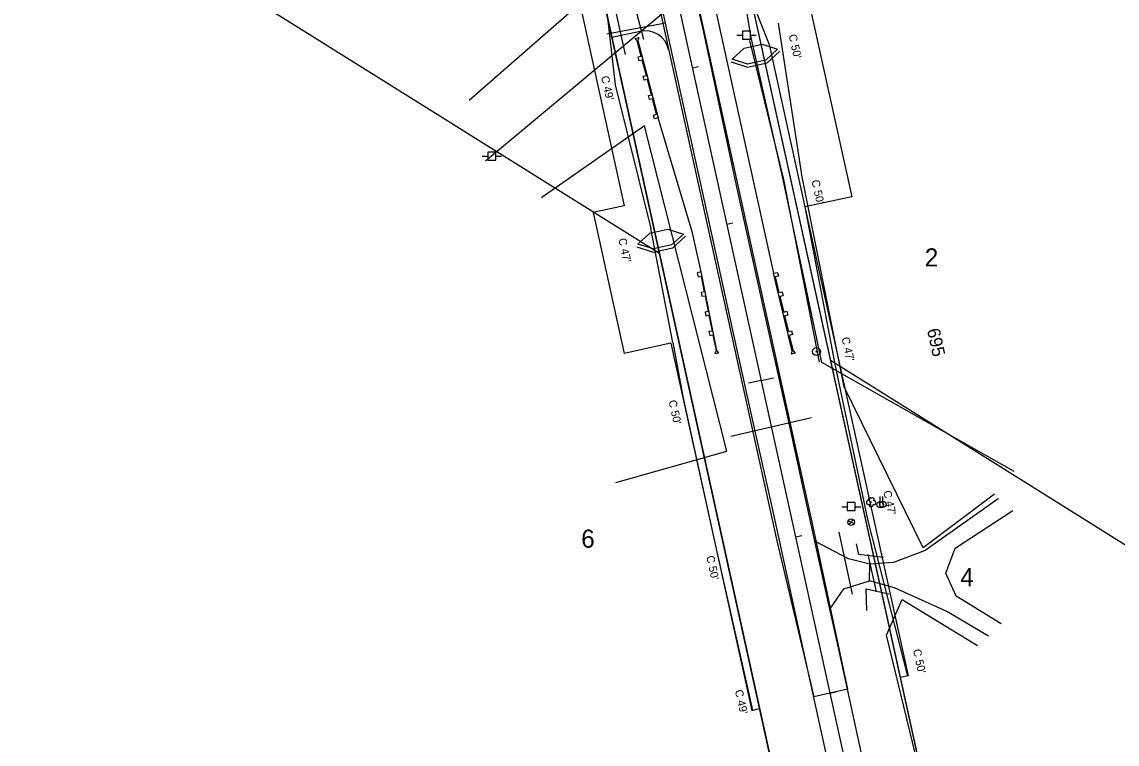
# Model space of a CAD drawing. Extents: x 2519952 to 2531965, y 848341 to 887632.
# Drawn here: x 2522680 to 2523365, y 861938 to 862389 of the extents above; entities that cross this region are included whole.
import ezdxf

# ---------------------------------------------------------------- set-up
doc = ezdxf.new("R2010")
doc.units = 0
for name, color, linetype in [('RD_EX_DR_Pipe', 7, 'Continuous'), ('RD_EX_Driveway', 7, 'Continuous'), ('RD_EX_DV_Prop', 7, 'Continuous'), ('RD_EX_DV_PropPin', 7, 'Continuous'), ('RD_EX_DV_TX_Prop', 7, 'Continuous'), ('RD_EX_Fence_Other', 7, 'Continuous'), ('RD_EX_Road', 7, 'Continuous'), ('RD_EX_RW', 7, 'Continuous'), ('RD_EX_UT', 7, 'Continuous'), ('RD_EX_VEG', 7, 'Continuous'), ('RD_HC_Cl', 7, 'Continuous'), ('RD_HC_Data_Tic', 7, 'Continuous'), ('RD_HC_TX_Sta50', 7, 'Continuous'), ('RD_PD_CstnLmt', 7, 'Continuous'), ('RD_PD_DR_ErosCtrl', 7, 'Continuous'), ('RD_PD_DR_Pipe', 7, 'Continuous'), ('RD_PD_Driveway', 7, 'Continuous'), ('RD_PD_Final_TrvlWay', 7, 'Continuous'), ('RD_PD_GR', 7, 'Continuous'), ('RD_PD_RW', 7, 'Continuous'), ('RD_PD_TX_CstnLmt', 7, 'Continuous'), ('RD_SMD_Locator', 7, 'Continuous')]:
    doc.layers.add(name, color=color, linetype=linetype)

# ---------------------------------------------------------------- blocks, each defined once
blk = doc.blocks.new('TYPET1')
at = {"layer": 'RD_PD_GR'}
blk.add_lwpolyline([(49.99, 1), (0, 0), (-0.05, 2.5), (2.45, 2.55), (2.49, 0.54), (12.49, 0.74), (12.45, 2.75), (14.95, 2.8), (14.99, 0.79), (24.99, 0.99), (24.95, 3), (27.44, 3.05), (27.48, 1.04), (37.48, 1.24), (37.44, 3.25), (39.94, 3.3), (39.98, 1.29), (49.98, 1.49), (51.69, 2.53), (51.74, 0.03)], close=True, dxfattribs=at)

msp = doc.modelspace()

# ---------------------------------------------------------------- linework, layer by layer
at = {"layer": 'RD_EX_DR_Pipe'}
for p, q in [((2523068.77, 862377.75), (2523063.69, 862396.53)), ((2523173.6, 862141.44), (2523123.12, 862129.82)), ((2523199.21, 862031.17), (2523190.75, 862069.97))]:
    msp.add_line(p, q, dxfattribs=at)
at = {"layer": 'RD_EX_Driveway'}
msp.add_line((2523082.28, 862387.88), (2523045.76, 862381.16), dxfattribs=at)
for points in [[(2523290.3, 862090.88), (2523244.67, 862058.42), (2523224.75, 862051.02), (2523210.11, 862049.95)], [(2523292.14, 862012.64), (2523263.95, 862030.05), (2523257.51, 862044.37), (2523263.31, 862059.87), (2523299.29, 862083.55)], [(2523184.96, 862021.91), (2523193.82, 862034.56), (2523209.88, 862039.48), (2523210.11, 862049.95), (2523196.66, 862053.31), (2523175.72, 862064.35)], [(2523284.08, 862005.01), (2523258.03, 862020.41), (2523225.47, 862035.26), (2523209.88, 862039.48)]]:
    msp.add_lwpolyline(points, dxfattribs=at)
at = {"layer": 'RD_EX_DV_Prop'}
for p, q in [((2522680.14, 862493.57), (2523078.48, 862244.24)), ((2523132.25, 862418.53), (2523293.54, 861686.07)), ((2523205.65, 861666.72), (2523044.36, 862399.17)), ((2523185.36, 862177.33), (2523805.66, 861789.07))]:
    msp.add_line(p, q, dxfattribs=at)
at = {"layer": 'RD_EX_DV_PropPin'}
for radius in [2.5, 0.25]:
    msp.add_circle((2523176.71, 862182.75), radius, dxfattribs=at)
at = {"layer": 'RD_EX_Fence_Other'}
msp.add_lwpolyline([(2523300.28, 862107.88), (2523179.99, 862175.92), (2523155.76, 862290.32), (2523135.95, 862379), (2523121.57, 862464.88), (2523158.71, 862496.71)], dxfattribs=at)
at = {"layer": 'RD_EX_Road'}
for p, q in [((2523106.18, 862382.33), (2523061.3, 862583.83)), ((2523082.28, 862387.88), (2523080.48, 862396.67)), ((2523084.65, 862377.32), (2523082.28, 862387.88)), ((2523126.69, 862286.64), (2523106.18, 862382.33)), ((2523105.38, 862282.7), (2523084.65, 862377.32)), ((2523148.04, 862190.41), (2523126.69, 862286.64)), ((2523126.99, 862184.79), (2523105.38, 862282.7)), ((2523159.51, 862138.05), (2523148.04, 862190.41)), ((2523138.28, 862133.1), (2523126.99, 862184.79)), ((2523169.35, 862092.88), (2523159.51, 862138.05)), ((2523149.08, 862085.68), (2523138.28, 862133.1)), ((2523175.72, 862064.35), (2523169.35, 862092.88)), ((2523169.59, 861991.43), (2523149.08, 862085.68)), ((2523184.96, 862021.91), (2523175.72, 862064.35)), ((2523190.43, 861997.64), (2523184.96, 862021.91)), ((2523213.07, 861894.04), (2523190.43, 861997.64)), ((2523192.13, 861888.77), (2523169.59, 861991.43))]:
    msp.add_line(p, q, dxfattribs=at)
at = {"layer": 'RD_EX_RW'}
for points in [[(2523124.93, 862416.91), (2523132.25, 862418.53), (2523293.54, 861686.07), (2523286.22, 861684.46)], [(2523051.68, 862400.79), (2523044.36, 862399.17), (2523205.65, 861666.72), (2523212.97, 861668.33)]]:
    msp.add_lwpolyline(points, dxfattribs=at)
at = {"layer": 'RD_EX_UT'}
for p, q in [((2523283.33, 862563.62), (2522969.9, 862301.67)), ((2523135.4, 862383), (2523130.4, 862383)), ((2523130.4, 862383), (2523130.4, 862378)), ((2523135.4, 862378), (2523135.4, 862383)), ((2523126.96, 862380.44), (2523130.43, 862380.44)), ((2523130.4, 862378), (2523135.4, 862378)), ((2523135.32, 862380.44), (2523138.96, 862380.44)), ((2522976.23, 862307.39), (2522971.23, 862307.39)), ((2522971.23, 862307.39), (2522971.23, 862302.39)), ((2522976.23, 862302.39), (2522976.23, 862307.39)), ((2522967.8, 862304.83), (2522971.27, 862304.83)), ((2522971.23, 862302.39), (2522976.23, 862302.39)), ((2522976.16, 862304.83), (2522979.8, 862304.83)), ((2523200.92, 862088.43), (2523195.92, 862088.43)), ((2523195.92, 862088.43), (2523195.92, 862083.43)), ((2523200.92, 862083.43), (2523200.92, 862088.43)), ((2523216.48, 862087.14), (2523216.48, 862092.14)), ((2523218.19, 862087.32), (2523218.19, 862092.32)), ((2523192.49, 862085.87), (2523195.96, 862085.87)), ((2523195.92, 862083.43), (2523200.92, 862083.43)), ((2523200.85, 862085.87), (2523204.49, 862085.87)), ((2523196.51, 862077.03), (2523200.14, 862075.31)), ((2523196.99, 862074.73), (2523199.66, 862077.63))]:
    msp.add_line(p, q, dxfattribs=at)
for centre in [(2523216.48, 862087.14), (2523218.19, 862087.32), (2523198.35, 862076.19)]:
    msp.add_circle(centre, 2, dxfattribs=at)
at = {"layer": 'RD_EX_VEG'}
for points in [[(2522959.59, 862339.76), (2523051.6, 862420.51), (2523003.93, 862674.35), (2522931.3, 862968.42), (2522928.42, 862998.16)], [(2523287.97, 862093.67), (2523243.41, 862060.11), (2523193.91, 862160.84), (2523167.65, 862291.96), (2523152.97, 862387.87)], [(2523178.51, 862176.25), (2523156.26, 862290.39), (2523135.04, 862377.23)], [(2523051.37, 862100.97), (2523120.6, 862120.61), (2523069.22, 862323.82), (2523004.94, 862278.98)], [(2523218.46, 862054.07), (2523203.19, 862055.91), (2523201.76, 862062.72)], [(2523208.04, 862021.05), (2523207.76, 862034.48), (2523221.8, 862031.46)], [(2523346.29, 861757.61), (2523292.13, 861702.22), (2523269.39, 861804.29), (2523220.43, 862005.55), (2523230.24, 862027.79), (2523277.33, 861999.04)]]:
    msp.add_lwpolyline(points, dxfattribs=at)
msp.add_circle((2523210.63, 862088.72), 0.25, dxfattribs=at)
for centre, radius, start, end in [((2523209.07, 862088.57), 1.26, 96.45179, 294.73401), ((2523209.91, 862090.27), 1.08, 34.97629, 204.75602), ((2523210.88, 862087.13), 1.32, 166.88266, 5.75893), ((2523211.68, 862090.43), 0.995, 308.76261, 152.04674), ((2523212.47, 862088.44), 1.22, 256.56668, 98.10463)]:
    msp.add_arc(centre, radius, start, end, dxfattribs=at)
at = {"layer": 'RD_HC_Cl'}
msp.add_line((2522800.52, 863715.74), (2523357.12, 861188.1), dxfattribs=at)
at = {"layer": 'RD_HC_Data_Tic'}
for p, q in [((2523099.06, 862360.02), (2523102.96, 862360.88)), ((2523120.56, 862262.36), (2523124.47, 862263.22)), ((2523142.07, 862164.7), (2523134.26, 862162.98)), ((2523142.07, 862164.7), (2523149.88, 862166.42)), ((2523163.57, 862067.04), (2523167.48, 862067.9)), ((2523185.08, 861969.38), (2523188.99, 861970.24))]:
    msp.add_line(p, q, dxfattribs=at)
at = {"layer": 'RD_PD_CstnLmt'}
for p, q in [((2523111.41, 862465.13), (2523147.1, 862374.65)), ((2523039.48, 862449.29), (2523050.9, 862349.41)), ((2523147.1, 862374.65), (2523169.45, 862273.12)), ((2523050.9, 862349.41), (2523073.25, 862259.67)), ((2523169.45, 862273.12), (2523188.21, 862174.86)), ((2523086.98, 862188.41), (2523073.25, 862259.67)), ((2523086.98, 862188.41), (2523093.43, 862153.72)), ((2523188.21, 862174.86), (2523208.83, 862077)), ((2523093.43, 862153.72), (2523114.9, 862055.86)), ((2523208.83, 862077), (2523233.63, 861980.07)), ((2523114.9, 862055.86), (2523136.7, 861958.82))]:
    msp.add_line(p, q, dxfattribs=at)
at = {"layer": 'RD_PD_DR_ErosCtrl'}
for p, q in [((2523131.44, 862372.35), (2523142.73, 862374.84)), ((2523142.73, 862374.84), (2523152.4, 862371.79)), ((2523123.96, 862365.5), (2523131.44, 862372.35)), ((2523152.4, 862371.79), (2523144.92, 862364.94)), ((2523145.82, 862363.22), (2523153.67, 862370.41)), ((2523123.4, 862363.71), (2523133.54, 862360.51)), ((2523133.63, 862362.45), (2523123.96, 862365.5)), ((2523133.54, 862360.51), (2523145.82, 862363.22)), ((2523144.92, 862364.94), (2523133.63, 862362.45)), ((2523072.55, 862256.8), (2523083.85, 862259.28)), ((2523083.85, 862259.28), (2523093.51, 862256.22)), ((2523065.06, 862249.96), (2523072.55, 862256.8)), ((2523093.51, 862256.22), (2523086.03, 862249.38)), ((2523086.92, 862247.66), (2523094.77, 862254.84)), ((2523064.5, 862248.17), (2523074.64, 862244.96)), ((2523074.73, 862246.9), (2523065.06, 862249.96)), ((2523074.64, 862244.96), (2523086.92, 862247.66)), ((2523086.03, 862249.38), (2523074.73, 862246.9))]:
    msp.add_line(p, q, dxfattribs=at)
at = {"layer": 'RD_PD_DR_Pipe'}
for p, q in [((2523057.4, 862368.31), (2523049.66, 862403.47)), ((2523214.13, 862032.61), (2523208.97, 862056.05))]:
    msp.add_line(p, q, dxfattribs=at)
at = {"layer": 'RD_PD_Driveway'}
msp.add_line((2523066.39, 862382.83), (2523048.81, 862378.96), dxfattribs=at)
msp.add_arc((2523069.61, 862368.18), 15, 12.41848, 102.41848, dxfattribs=at)
at = {"layer": 'RD_PD_Final_TrvlWay'}
for p, q in [((2522901.1, 863314.79), (2523175.29, 862069.62)), ((2522877.67, 863309.62), (2523151.85, 862064.46)), ((2523175.29, 862069.62), (2523196.08, 861971.8)), ((2523151.85, 862064.46), (2523174.92, 861967.14)), ((2523196.08, 861971.8), (2523174.92, 861967.14))]:
    msp.add_line(p, q, dxfattribs=at)
at = {"layer": 'RD_PD_GR'}
for p, q in [((2522991.24, 862951.93), (2523149.84, 862231.69)), ((2523099.24, 862256.91), (2523077.83, 862328.79)), ((2523104.61, 862232.5), (2523099.24, 862256.91))]:
    msp.add_line(p, q, dxfattribs=at)
at = {"layer": 'RD_PD_RW'}
for p, q in [((2522922.18, 862884.25), (2523056.59, 862273.87)), ((2523166.43, 862426.05), (2523198.69, 862279.56)), ((2523037.06, 862269.57), (2523056.41, 862181.67)), ((2523233.91, 861980.13), (2523229.03, 861979.05)), ((2523136.25, 861958.62), (2523141.13, 861959.7))]:
    msp.add_line(p, q, dxfattribs=at)
for points in [[(2523198.69, 862279.56), (2523169.39, 862273.11)], [(2523056.59, 862273.87), (2523037.06, 862269.57)], [(2523169.39, 862273.11), (2523233.91, 861980.13)], [(2523085.71, 862188.13), (2523056.41, 862181.67)], [(2523085.71, 862188.13), (2523136.25, 861958.62)]]:
    msp.add_lwpolyline(points, dxfattribs=at)
at = {"layer": 'RD_SMD_Locator'}
for centre in [(2523082.28, 862387.88), (2523082.28, 862387.88), (2523152.97, 862387.87), (2523045.76, 862381.16), (2523106.18, 862382.33), (2523068.77, 862377.75), (2523084.65, 862377.32), (2523135.04, 862377.23), (2523135.95, 862379), (2522959.59, 862339.76), (2523069.22, 862323.82), (2522969.9, 862301.67), (2523167.65, 862291.96), (2523126.69, 862286.64), (2523155.76, 862290.32), (2523156.26, 862290.39), (2523004.94, 862278.98), (2523105.38, 862282.7), (2523148.04, 862190.41), (2523126.99, 862184.79), (2523178.51, 862176.25), (2523179.99, 862175.92), (2523193.91, 862160.84), (2523173.6, 862141.44), (2523159.51, 862138.05), (2523123.12, 862129.82), (2523138.28, 862133.1), (2523120.6, 862120.61), (2523300.28, 862107.88), (2523051.37, 862100.97), (2523287.97, 862093.67), (2523169.35, 862092.88), (2523290.3, 862090.88), (2523149.08, 862085.68), (2523299.29, 862083.55), (2523190.75, 862069.97), (2523175.72, 862064.35), (2523175.72, 862064.35), (2523201.76, 862062.72), (2523243.41, 862060.11), (2523263.31, 862059.87), (2523196.66, 862053.31), (2523203.19, 862055.91), (2523218.46, 862054.07), (2523244.67, 862058.42), (2523210.11, 862049.95), (2523210.11, 862049.95), (2523224.75, 862051.02), (2523209.88, 862039.48), (2523209.88, 862039.48), (2523257.51, 862044.37), (2523193.82, 862034.56), (2523207.76, 862034.48), (2523225.47, 862035.26), (2523199.21, 862031.17), (2523221.8, 862031.46), (2523230.24, 862027.79), (2523263.95, 862030.05), (2523184.96, 862021.91), (2523184.96, 862021.91), (2523208.04, 862021.05), (2523258.03, 862020.41), (2523292.14, 862012.64), (2523220.43, 862005.55), (2523284.08, 862005.01), (2523190.43, 861997.64), (2523277.33, 861999.04), (2523169.59, 861991.43)]:
    msp.add_circle(centre, 0.001, dxfattribs=at)

# ---------------------------------------------------------------- block references
at = {"layer": 'RD_PD_GR'}
for p, rotation in [((2523077.83, 862328.79), 103.56313888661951), ((2523149.84, 862231.69), -77.58147915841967)]:
    msp.add_blockref('TYPET1', p, dxfattribs=dict(at, rotation=rotation))
at = {"layer": 'RD_PD_GR', "yscale": -1.0000000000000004, "rotation": -77.58154352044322}
msp.add_blockref('TYPET1', (2523104.61, 862232.5), dxfattribs=at)

# ---------------------------------------------------------------- texts
at = {"layer": 'RD_EX_DV_TX_Prop'}
for s, p in [('2', (2523244.36, 862235.94)), ('6', (2523029.66, 862060.25)), ('4', (2523266.56, 862036.2))]:
    msp.add_text(s, height=11.32, dxfattribs=at).set_placement(p)
at = {"layer": 'RD_HC_TX_Sta50'}
msp.add_text('695', height=8, rotation=282.41848, dxfattribs=at).set_placement((2523245.67, 862196.42))
at = {"layer": 'RD_PD_CstnLmt'}
for s, p in [("C 49'", (2523041.97, 862354.49)), ("C 47'", (2523052.82, 862253.12)), ("C 50'", (2523084.18, 862151.95)), ("C 50'", (2523107.74, 862054.74)), ("C 49'", (2523125.62, 861970.98))]:
    msp.add_text(s, height=5, rotation=282.41848, dxfattribs=at).set_placement(p)
at = {"layer": 'RD_PD_TX_CstnLmt'}
for s, p in [("C 50'", (2523159.26, 862380.52)), ("C 50'", (2523173.51, 862289.57)), ("C 47'", (2523192.27, 862191.31)), ("C 47'", (2523218.34, 862095.41)), ("C 50'", (2523236.92, 861996.35))]:
    msp.add_text(s, height=5, rotation=282.41848, dxfattribs=at).set_placement(p)

doc.saveas('drawing.dxf')
